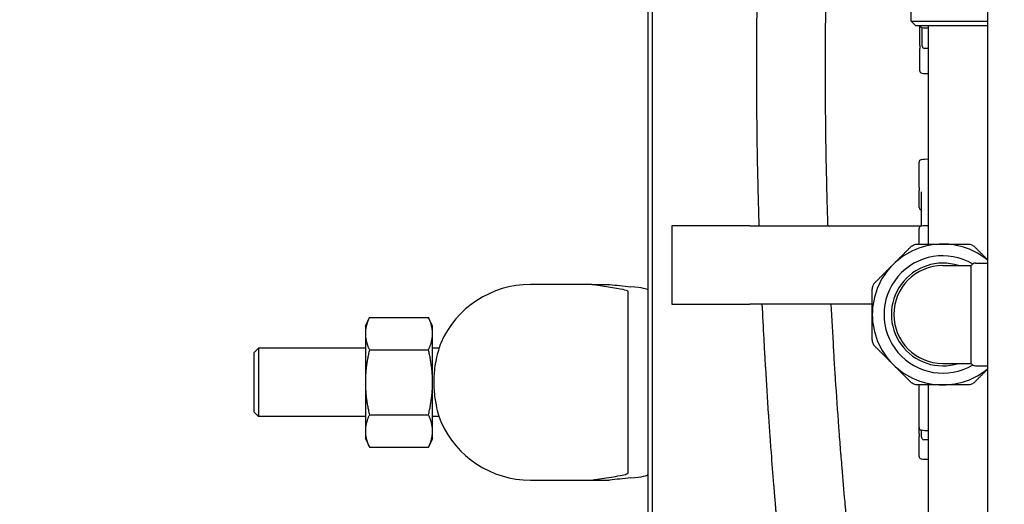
# Model space of a CAD drawing. Header units: inches. Extents: x 24 to 1128, y -58 to 748.
# Tile 338 of 656: x 473 to 485, y 664 to 670. Entities that reach past the tile are written whole.
import ezdxf

# ---------------------------------------------------------------- set-up
doc = ezdxf.new("R2010")
doc.units = ezdxf.units.IN
doc.header["$LTSCALE"] = 32
doc.header["$MEASUREMENT"] = 0
doc.layers.add('Dimension (ANSI)', color=7, linetype='Continuous', lineweight=25)
doc.layers.add('Visible (ANSI)', color=7, linetype='Continuous', lineweight=30)
doc.styles.add('Note Text (ANSI)', font='tahoma.ttf')
doc.dimstyles.new('SB Fraction-16 (ANSI)', dxfattribs={"dimscale": 32, "dimtxt": 0.125, "dimasz": 0.098425, "dimexe": 0.125, "dimexo": 0.0625, "dimgap": 0.031496, "dimtad": 0, "dimtih": 1, "dimtoh": 1, "dimdec": 4, "dimrnd": 1e-08, "dimzin": 0, "dimdsep": 46, "dimlunit": 5, "dimtxsty": 'Note Text (ANSI)', "dimcen": 0.09, "dimdle": 0.393701, "dimclrd": 256, "dimclre": 256, "dimclrt": 256, "dimadec": 0, "dimazin": 3, "dimtfac": 0.96, "dimtofl": 0, "dimtmove": 0, "dimatfit": 3, "dimfxl": 1, "dimfrac": 2, "dimtolj": 1, "dimtzin": 12, "dimlwd": -1, "dimlwe": -1, "dimarcsym": 0})

# ---------------------------------------------------------------- blocks, each defined once
blk = doc.blocks.new('*D19')
at = {"layer": 'Defpoints', "color": 0, "transparency": 16777216}
for p in [(494.281, 695.44), (330.501, 563.44), (494.281, 563.44)]:
    blk.add_point(p, dxfattribs=at)
at = {"layer": 'Dimension (ANSI)', "transparency": 16777216}
for p, q in [((492.281, 695.44), (326.501, 695.44)), ((330.501, 692.29), (330.501, 632.531)), ((330.501, 566.589), (330.501, 626.349)), ((492.281, 563.44), (326.501, 563.44))]:
    blk.add_line(p, q, dxfattribs=at)
for points in [[(329.976, 692.29), (331.026, 692.29), (330.501, 695.44)], [(329.976, 566.589), (331.026, 566.589), (330.501, 563.44)]]:
    blk.add_solid(points, dxfattribs=at)
at = {"layer": 'Dimension (ANSI)', "transparency": 16777216, "insert": (326.421, 631.523), "char_height": 4, "attachment_point": 1, "style": 'Note Text (ANSI)'}
blk.add_mtext('\\A1;132', dxfattribs=at)

msp = doc.modelspace()

# ---------------------------------------------------------------- linework, layer by layer
at = {"layer": 'Visible (ANSI)'}
for p, q in [((485.19159, 684.36904), (485.19159, 609.00428)), ((480.91136, 662.47849), (480.91136, 678.25228)), ((480.84886, 672.5943), (480.84886, 665.91028)), ((484.21409, 669.86904), (484.21409, 670.60904)), ((484.21409, 669.86904), (485.19159, 669.86904)), ((484.27659, 669.80654), (484.21409, 669.86904)), ((485.19159, 669.80654), (484.27659, 669.80654)), ((484.32534, 669.55709), (484.32534, 669.80654)), ((484.35659, 669.55029), (484.35659, 669.78677)), ((484.43909, 667.01904), (484.43909, 669.80654)), ((484.32534, 669.55709), (484.32534, 669.51852)), ((484.32534, 669.23447), (484.32534, 669.51852)), ((484.43909, 669.51904), (484.38784, 669.51904)), ((484.31659, 667.74001), (484.31659, 668.06511)), ((484.31659, 667.74001), (484.31659, 667.70174)), ((484.31659, 667.48672), (484.31659, 667.70174)), ((484.34784, 667.24864), (484.34784, 667.68766)), ((482.15563, 667.25228), (481.15563, 667.25228)), ((481.15563, 667.25228), (481.15563, 666.25228)), ((482.15563, 667.25228), (484.34784, 667.25228)), ((484.31659, 667.01904), (484.31659, 667.2168)), ((484.61909, 666.74404), (484.98446, 666.74404)), ((484.98446, 665.49404), (484.98446, 666.74404)), ((485.03859, 666.77529), (485.19159, 666.77529)), ((479.59886, 666.50228), (479.34886, 666.50228)), ((480.1358, 666.50228), (479.59886, 666.50228)), ((480.1358, 666.50228), (480.36212, 666.50228)), ((480.59886, 666.06527), (480.59886, 666.40523)), ((481.15563, 666.25228), (482.15563, 666.25228)), ((483.71909, 666.25228), (482.15563, 666.25228)), ((477.23986, 665.97128), (477.29173, 666.08251)), ((477.29173, 666.08251), (478.04699, 666.08251)), ((478.09886, 665.97128), (478.04699, 666.08251)), ((477.23986, 665.97128), (477.23986, 665.87495)), ((478.09886, 665.87495), (478.09886, 665.97128)), ((480.59886, 664.43929), (480.59886, 666.06527)), ((477.23986, 665.87495), (477.23986, 665.25228)), ((478.09886, 665.25228), (478.09886, 665.87495)), ((480.84886, 665.91025), (480.84886, 664.43929)), ((475.81761, 665.63422), (475.87317, 665.68978)), ((475.81761, 664.87034), (475.81761, 665.63422)), ((475.87317, 665.68978), (475.87317, 664.81478)), ((477.23986, 665.68978), (475.87317, 665.68978)), ((477.29173, 665.66739), (478.04699, 665.66739)), ((478.18169, 665.68978), (478.09886, 665.68978)), ((484.61909, 665.49404), (484.98446, 665.49404)), ((485.03859, 665.46279), (485.19159, 665.46279)), ((477.23986, 665.25228), (477.23986, 664.62961)), ((478.09886, 664.62961), (478.09886, 665.25228)), ((484.31659, 664.67355), (484.31659, 665.21904)), ((484.43909, 615.31504), (484.43909, 665.21904)), ((475.81761, 664.87034), (475.87317, 664.81478)), ((477.23986, 664.81478), (475.87317, 664.81478)), ((477.29173, 664.83716), (478.04699, 664.83716)), ((478.18169, 664.81478), (478.09886, 664.81478)), ((477.23986, 664.62961), (477.23986, 664.53328)), ((478.09886, 664.53328), (478.09886, 664.62961)), ((484.31659, 664.59583), (484.31659, 664.67355)), ((484.31659, 664.59583), (484.31659, 664.55758)), ((484.31659, 664.3058), (484.31659, 664.55758)), ((484.34784, 664.55029), (484.34784, 664.64172)), ((477.23986, 664.53328), (477.29173, 664.42205)), ((478.09886, 664.53328), (478.04699, 664.42205)), ((480.59886, 664.09933), (480.59886, 664.43929)), ((480.84886, 664.43929), (480.84886, 664.09567)), ((484.43909, 664.51904), (484.37909, 664.51904)), ((477.29173, 664.42205), (478.04699, 664.42205)), ((480.84886, 664.09568), (480.84886, 662.3419)), ((479.34886, 664.00228), (479.59886, 664.00228)), ((479.59886, 664.00228), (480.1358, 664.00228)), ((480.1358, 664.00228), (480.36212, 664.00228))]:
    msp.add_line(p, q, dxfattribs=at)
for centre, radius, start, end in [((484.35659, 669.8186), 0.03125, 202.693734, 258.463041), ((484.41534, 670.10641), 0.325, 258.463041, 274.190735), ((484.38784, 669.55029), 0.03125, 180, 270), ((484.35659, 669.23447), 0.03125, 180, 258.463041), ((484.41534, 669.52229), 0.325, 258.463041, 274.190735), ((484.34784, 668.06511), 0.03125, 101.536959, 180), ((484.40659, 667.77729), 0.325, 84.26083, 101.536959), ((484.34784, 667.48672), 0.03125, 180, 240), ((484.31659, 667.4326), 0.03125, 30.586245, 60), ((484.34784, 667.2168), 0.03125, 101.536959, 180), ((484.40659, 666.92899), 0.325, 84.26083, 101.536959), ((484.61909, 666.11904), 0.9, 90, 135), ((484.61909, 666.11904), 0.9, 50.497621, 90), ((484.61909, 666.11904), 0.75, 59.268041, 300.731959), ((484.61909, 666.11904), 0.9, 135, 180), ((484.61909, 666.11904), 0.65625, 72.24721, 287.75279), ((484.61909, 666.11904), 0.625, 90, 270), ((485.03859, 666.71279), 0.0625, 90, 150), ((479.34886, 665.25228), 1.25, 90, 156.421822), ((484.61909, 666.11904), 0.9, 180, 225), ((484.61909, 666.11904), 0.9, 225, 270), ((485.03859, 665.52529), 0.0625, 210, 270), ((484.61909, 666.11904), 0.9, 270, 309.502379), ((479.34886, 665.25228), 1.25, 203.578178, 270), ((484.34784, 664.67355), 0.03125, 180, 258.463041), ((484.40659, 664.96137), 0.325, 258.463041, 275.73917), ((484.37909, 664.55029), 0.03125, 180, 270), ((484.34784, 664.3058), 0.03125, 180, 258.463041), ((484.40659, 664.59361), 0.325, 258.463041, 275.73917)]:
    msp.add_arc(centre, radius, start, end, dxfattribs=at)
for centre, major_axis, start_param, end_param in [((489.24886, 666.68218), (9.65, 0), 3.54198967, 3.60907902), ((478.84886, 666.43108), (2, 0), 0, 0.46748636), ((478.84886, 664.07348), (-2, 0), 2.67410629, 3.14159265), ((489.24886, 663.82238), (-9.65, 0), 5.81569895, 5.88278829)]:
    msp.add_ellipse(centre, major_axis=major_axis, ratio=0.04782887, start_param=start_param, end_param=end_param, dxfattribs=at)
for points, knots in [([(482.24237, 669.25228), (482.24237, 669.32113), (482.24248, 669.39015), (482.24271, 669.4592), (482.24271, 669.45999), (482.24271, 669.46078), (482.24272, 669.46158), (482.24308, 669.57126), (482.24372, 669.68098), (482.24465, 669.79007), (482.24467, 669.79264), (482.24469, 669.7952), (482.24471, 669.79776), (482.24493, 669.82271), (482.24516, 669.84762), (482.2454, 669.87249), (482.24728, 670.06494), (482.25004, 670.25764), (482.25365, 670.44936), (482.25376, 670.45502), (482.25386, 670.46068), (482.25397, 670.46634), (482.25412, 670.47399), (482.25426, 670.48163), (482.25441, 670.48927), (482.25628, 670.58523), (482.25837, 670.68116), (482.26066, 670.77693), (482.26083, 670.7841), (482.26101, 670.79127), (482.26118, 670.79843), (482.26364, 670.8995), (482.26633, 671.00037), (482.26925, 671.10087), (482.27072, 671.15138), (482.27224, 671.20186), (482.27383, 671.25228)], [0.715243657, 0.715243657, 0.715243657, 0.715243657, 0.7192429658, 0.7192429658, 0.7192429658, 0.7192889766, 0.7192889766, 0.7192889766, 0.7256422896, 0.7256422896, 0.7256422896, 0.7257915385, 0.7257915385, 0.7257915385, 0.7272445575, 0.7272445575, 0.7272445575, 0.7384892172, 0.7384892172, 0.7384892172, 0.7388212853, 0.7388212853, 0.7388212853, 0.7392697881, 0.7392697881, 0.7392697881, 0.7449022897, 0.7449022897, 0.7449022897, 0.7453239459, 0.7453239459, 0.7453239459, 0.7512702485, 0.7512702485, 0.7512702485, 0.7542587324, 0.7542587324, 0.7542587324, 0.7542587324]), ([(483.12004, 669.25228), (483.12004, 669.25259), (483.12004, 669.2529), (483.12004, 669.25321), (483.12004, 669.32436), (483.12017, 669.3956), (483.12042, 669.46684), (483.12042, 669.46766), (483.12043, 669.46848), (483.12043, 669.4693), (483.12084, 669.58247), (483.12156, 669.69564), (483.1226, 669.80841), (483.12262, 669.81106), (483.12265, 669.8137), (483.12267, 669.81635), (483.12291, 669.84214), (483.12317, 669.8679), (483.12344, 669.89364), (483.12556, 670.09282), (483.12866, 670.29195), (483.13272, 670.49044), (483.13284, 670.4963), (483.13296, 670.50217), (483.13308, 670.50803), (483.13325, 670.51594), (483.13342, 670.52386), (483.13358, 670.53177), (483.13569, 670.63115), (483.13803, 670.73043), (483.14062, 670.82956), (483.14081, 670.83699), (483.14101, 670.84441), (483.1412, 670.85183), (483.14397, 670.95646), (483.147, 671.06093), (483.1503, 671.16517), (483.15122, 671.19422), (483.15216, 671.22326), (483.15312, 671.25228)], [0.7152261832, 0.7152261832, 0.7152261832, 0.7152261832, 0.715243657, 0.715243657, 0.715243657, 0.7192429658, 0.7192429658, 0.7192429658, 0.7192889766, 0.7192889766, 0.7192889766, 0.7256422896, 0.7256422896, 0.7256422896, 0.7257915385, 0.7257915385, 0.7257915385, 0.7272445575, 0.7272445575, 0.7272445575, 0.7384892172, 0.7384892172, 0.7384892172, 0.7388212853, 0.7388212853, 0.7388212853, 0.7392697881, 0.7392697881, 0.7392697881, 0.7449022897, 0.7449022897, 0.7449022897, 0.7453239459, 0.7453239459, 0.7453239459, 0.7512702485, 0.7512702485, 0.7512702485, 0.7529274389, 0.7529274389, 0.7529274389, 0.7529274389]), ([(482.27383, 667.25228), (482.27269, 667.2885), (482.27158, 667.32475), (482.2705, 667.36102), (482.26954, 667.39343), (482.2686, 667.42588), (482.26769, 667.45835), (482.26745, 667.46661), (482.26722, 667.47486), (482.26699, 667.48312), (482.26417, 667.58479), (482.26157, 667.68673), (482.25922, 667.78889), (482.25907, 667.79568), (482.25891, 667.80248), (482.25876, 667.80927), (482.25389, 668.02376), (482.25008, 668.23917), (482.24737, 668.45499), (482.24733, 668.45888), (482.24728, 668.46277), (482.24723, 668.46667), (482.2459, 668.57418), (482.24484, 668.68187), (482.24406, 668.78969), (482.24404, 668.79215), (482.24402, 668.79461), (482.244, 668.79707), (482.24292, 668.94831), (482.24237, 669.09981), (482.24237, 669.25138), (482.24237, 669.25168), (482.24237, 669.25198), (482.24237, 669.25228)], [0.6762159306, 0.6762159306, 0.6762159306, 0.6762159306, 0.6783623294, 0.6783623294, 0.6783623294, 0.6802806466, 0.6802806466, 0.6802806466, 0.6807682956, 0.6807682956, 0.6807682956, 0.6867719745, 0.6867719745, 0.6867719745, 0.6871713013, 0.6871713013, 0.6871713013, 0.6997735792, 0.6997735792, 0.6997735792, 0.7000007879, 0.7000007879, 0.7000007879, 0.7062782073, 0.7062782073, 0.7062782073, 0.7064213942, 0.7064213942, 0.7064213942, 0.7152261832, 0.7152261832, 0.7152261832, 0.715243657, 0.715243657, 0.715243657, 0.715243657]), ([(483.15312, 667.25228), (483.15265, 667.26657), (483.15218, 667.28087), (483.15172, 667.29516), (483.15063, 667.32876), (483.14957, 667.36238), (483.14854, 667.39603), (483.14827, 667.40458), (483.14801, 667.41314), (483.14775, 667.42169), (483.14457, 667.52704), (483.14165, 667.63264), (483.139, 667.73843), (483.13882, 667.74547), (483.13865, 667.75251), (483.13847, 667.75955), (483.13299, 667.98167), (483.12871, 668.20465), (483.12566, 668.42825), (483.1256, 668.43228), (483.12555, 668.43631), (483.12549, 668.44034), (483.124, 668.55173), (483.12281, 668.66324), (483.12193, 668.77483), (483.12191, 668.77738), (483.12189, 668.77993), (483.12187, 668.78247), (483.12065, 668.93899), (483.12004, 669.09565), (483.12004, 669.25228)], [0.6775459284, 0.6775459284, 0.6775459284, 0.6775459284, 0.6783623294, 0.6783623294, 0.6783623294, 0.6802806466, 0.6802806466, 0.6802806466, 0.6807682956, 0.6807682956, 0.6807682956, 0.6867719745, 0.6867719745, 0.6867719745, 0.6871713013, 0.6871713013, 0.6871713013, 0.6997735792, 0.6997735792, 0.6997735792, 0.7000007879, 0.7000007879, 0.7000007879, 0.7062782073, 0.7062782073, 0.7062782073, 0.7064213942, 0.7064213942, 0.7064213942, 0.7152261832, 0.7152261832, 0.7152261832, 0.7152261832]), ([(484.34349, 667.4485), (484.3444, 667.44696), (484.3452, 667.44566), (484.34651, 667.44344), (484.34703, 667.44252), (484.34758, 667.44146), (484.34773, 667.44116), (484.34784, 667.44092)], [0.51351333, 0.51351333, 0.51351333, 0.51351333, 0.557048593, 0.557048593, 0.600583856, 0.600583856, 0.622606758, 0.622606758, 0.622606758, 0.622606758]), ([(484.20969, 666.98243), (484.22143, 666.99417), (484.23561, 667.00347), (484.26487, 667.01559), (484.28147, 667.01904), (484.29808, 667.01904)], [1.292675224, 1.292675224, 1.292675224, 1.292675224, 1.413350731, 1.413350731, 1.534026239, 1.534026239, 1.534026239, 1.534026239]), ([(484.94011, 667.01904), (484.95671, 667.01904), (484.97331, 667.01559), (485.00257, 667.00347), (485.01676, 666.99417), (485.0285, 666.98243)], [1.292675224, 1.292675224, 1.292675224, 1.292675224, 1.413350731, 1.413350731, 1.534026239, 1.534026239, 1.534026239, 1.534026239]), ([(480.597, 666.41374), (480.59032, 666.4213), (480.56617, 666.42886), (480.43988, 666.45713), (480.265, 666.47914), (480.1358, 666.50228)], [0.22095063, 0.22095063, 0.22095063, 0.22095063, 1.42788574, 1.42788574, 4.83429174, 4.83429174, 4.83429174, 4.83429174]), ([(483.71909, 666.44006), (483.71909, 666.45666), (483.72255, 666.47326), (483.73467, 666.50252), (483.74396, 666.51671), (483.7557, 666.52844)], [1.292675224, 1.292675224, 1.292675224, 1.292675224, 1.413350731, 1.413350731, 1.534026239, 1.534026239, 1.534026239, 1.534026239]), ([(482.57637, 662.63729), (482.57258, 662.67734), (482.56877, 662.71774), (482.56496, 662.75848), (482.56329, 662.77631), (482.56161, 662.79421), (482.55994, 662.81217), (482.55305, 662.886), (482.54614, 662.96091), (482.53921, 663.03683), (482.53752, 663.05545), (482.53582, 663.07412), (482.53412, 663.09286), (482.5191, 663.25865), (482.50408, 663.4291), (482.48928, 663.60354), (482.48763, 663.62293), (482.48599, 663.64237), (482.48435, 663.66187), (482.48282, 663.68008), (482.48129, 663.69833), (482.47976, 663.71663), (482.47718, 663.74755), (482.47461, 663.77859), (482.47205, 663.80974), (482.46984, 663.8366), (482.46763, 663.86356), (482.46544, 663.8906), (482.4639, 663.90954), (482.46236, 663.92852), (482.46083, 663.94754), (482.45003, 664.08177), (482.43941, 664.21812), (482.42904, 664.35631), (482.42576, 664.40004), (482.42251, 664.44394), (482.41929, 664.48802), (482.41797, 664.50599), (482.41666, 664.524), (482.41536, 664.54203), (482.40924, 664.62652), (482.40323, 664.71162), (482.39734, 664.79727), (482.39614, 664.8148), (482.39494, 664.83235), (482.39375, 664.84992), (482.38062, 665.04296), (482.36813, 665.23863), (482.35639, 665.43645), (482.35544, 665.45249), (482.35449, 665.46855), (482.35355, 665.48462), (482.35289, 665.49585), (482.35224, 665.50709), (482.35159, 665.51833), (482.34682, 665.60043), (482.34217, 665.68298), (482.33766, 665.76595), (482.33685, 665.78078), (482.33605, 665.79562), (482.33525, 665.81047), (482.32741, 665.95658), (482.31999, 666.10393), (482.31302, 666.25228)], [0.5760352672, 0.5760352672, 0.5760352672, 0.5760352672, 0.57914571, 0.57914571, 0.57914571, 0.5805071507, 0.5805071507, 0.5805071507, 0.5861043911, 0.5861043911, 0.5861043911, 0.5874769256, 0.5874769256, 0.5874769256, 0.5996220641, 0.5996220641, 0.5996220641, 0.6009724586, 0.6009724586, 0.6009724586, 0.6022341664, 0.6022341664, 0.6022341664, 0.6043665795, 0.6043665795, 0.6043665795, 0.6062052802, 0.6062052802, 0.6062052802, 0.6074927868, 0.6074927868, 0.6074927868, 0.616577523, 0.616577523, 0.616577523, 0.6194518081, 0.6194518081, 0.6194518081, 0.6206239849, 0.6206239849, 0.6206239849, 0.6261155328, 0.6261155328, 0.6261155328, 0.6272392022, 0.6272392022, 0.6272392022, 0.6395834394, 0.6395834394, 0.6395834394, 0.6405845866, 0.6405845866, 0.6405845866, 0.6412841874, 0.6412841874, 0.6412841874, 0.6463918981, 0.6463918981, 0.6463918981, 0.6473048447, 0.6473048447, 0.6473048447, 0.6562834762, 0.6562834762, 0.6562834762, 0.6562834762]), ([(483.44396, 662.94779), (483.43036, 663.08444), (483.41687, 663.22336), (483.40364, 663.36385), (483.40171, 663.38445), (483.39977, 663.40508), (483.39784, 663.42574), (483.39604, 663.44504), (483.39425, 663.46438), (483.39246, 663.48373), (483.38943, 663.51645), (483.38642, 663.54924), (483.38342, 663.5821), (483.38084, 663.61043), (483.37827, 663.63886), (483.3757, 663.66739), (483.3739, 663.68736), (483.37211, 663.70739), (483.37032, 663.72745), (483.35771, 663.86906), (483.34532, 664.01297), (483.33326, 664.15871), (483.32945, 664.20483), (483.32567, 664.25112), (483.32192, 664.29759), (483.32039, 664.31654), (483.31887, 664.33551), (483.31736, 664.35452), (483.31025, 664.44355), (483.30329, 664.53318), (483.29647, 664.62329), (483.29508, 664.64173), (483.29369, 664.66019), (483.29231, 664.67867), (483.27713, 664.88167), (483.26276, 665.08696), (483.24933, 665.29348), (483.24824, 665.31023), (483.24716, 665.32699), (483.24608, 665.34375), (483.24533, 665.35547), (483.24458, 665.36719), (483.24383, 665.37891), (483.23838, 665.4645), (483.23308, 665.55055), (483.22794, 665.637), (483.22702, 665.65246), (483.22611, 665.66792), (483.2252, 665.6834), (483.21416, 665.87133), (483.20386, 666.06114), (483.19441, 666.25228)], [0.5904107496, 0.5904107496, 0.5904107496, 0.5904107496, 0.5996220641, 0.5996220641, 0.5996220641, 0.6009724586, 0.6009724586, 0.6009724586, 0.6022341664, 0.6022341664, 0.6022341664, 0.6043665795, 0.6043665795, 0.6043665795, 0.6062052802, 0.6062052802, 0.6062052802, 0.6074927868, 0.6074927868, 0.6074927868, 0.616577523, 0.616577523, 0.616577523, 0.6194518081, 0.6194518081, 0.6194518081, 0.6206239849, 0.6206239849, 0.6206239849, 0.6261155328, 0.6261155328, 0.6261155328, 0.6272392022, 0.6272392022, 0.6272392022, 0.6395834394, 0.6395834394, 0.6395834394, 0.6405845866, 0.6405845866, 0.6405845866, 0.6412841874, 0.6412841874, 0.6412841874, 0.6463918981, 0.6463918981, 0.6463918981, 0.6473048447, 0.6473048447, 0.6473048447, 0.6583894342, 0.6583894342, 0.6583894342, 0.6583894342]), ([(478.20319, 665.75229), (478.20319, 665.75229), (478.20232, 665.7499), (478.19683, 665.73487), (478.18921, 665.71391), (478.17071, 665.6547), (478.16019, 665.61767), (478.14251, 665.53929), (478.13516, 665.5005), (478.12433, 665.42388), (478.12044, 665.38719), (478.11649, 665.32707), (478.11552, 665.30448), (478.11468, 665.2624), (478.11468, 665.243), (478.11549, 665.20101), (478.11644, 665.17852), (478.12032, 665.11888), (478.12412, 665.08253), (478.13716, 664.98935), (478.14824, 664.93662), (478.1711, 664.84689), (478.18268, 664.8109), (478.19867, 664.76406), (478.20322, 664.75228), (478.20322, 664.75228)], [-4.03199162, -4.03199162, -4.03199162, -4.03199162, -3.81544401, -3.81544401, -3.35217215, -3.35217215, -2.91184865, -2.91184865, -2.55968512, -2.55968512, -2.26519631, -2.26519631, -2.09159244, -2.09159244, -1.94379012, -1.94379012, -1.77097383, -1.77097383, -1.47957888, -1.47957888, -0.98632316, -0.98632316, -0.47831547, -0.47831547, 0, 0, 0, 0]), ([(483.7557, 665.70964), (483.74396, 665.72138), (483.73467, 665.73556), (483.72255, 665.76482), (483.71909, 665.78142), (483.71909, 665.79803)], [1.292675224, 1.292675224, 1.292675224, 1.292675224, 1.413350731, 1.413350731, 1.534026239, 1.534026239, 1.534026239, 1.534026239]), ([(484.29808, 665.21904), (484.28147, 665.21904), (484.26487, 665.2225), (484.23561, 665.23462), (484.22143, 665.24391), (484.20969, 665.25565)], [0.414702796, 0.414702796, 0.414702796, 0.414702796, 0.535378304, 0.535378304, 0.656053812, 0.656053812, 0.656053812, 0.656053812]), ([(485.0285, 665.25565), (485.01676, 665.24391), (485.00257, 665.23462), (484.97331, 665.2225), (484.95671, 665.21904), (484.94011, 665.21904)], [1.292675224, 1.292675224, 1.292675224, 1.292675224, 1.413350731, 1.413350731, 1.534026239, 1.534026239, 1.534026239, 1.534026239]), ([(480.1358, 664.00228), (480.15746, 664.00616), (480.18047, 664.01002), (480.28201, 664.02642), (480.36652, 664.03855), (480.51944, 664.06399), (480.58528, 664.07754), (480.597, 664.09082)], [17.2484823, 17.2484823, 17.2484823, 17.2484823, 17.85463169, 17.85463169, 19.83036193, 19.83036193, 22.11077744, 22.11077744, 22.11077744, 22.11077744])]:
    msp.add_open_spline(points, degree=3, knots=knots, dxfattribs=at)
for points, weights in [([(483.9827, 666.75544), (484.09279, 666.86554), (484.20969, 666.98243)], [1, 1.04951712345, 1.06851824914]), ([(484.29808, 667.01904), (484.46339, 667.01904), (484.61909, 667.01904)], [1.06851824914, 1.04951712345, 1]), ([(484.61909, 667.01904), (484.7748, 667.01904), (484.94011, 667.01904)], [1, 1.04951712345, 1.06851824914]), ([(485.0285, 666.98243), (485.11228, 666.89864), (485.19159, 666.81933)], [1.06851824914, 1.05483008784, 1.02530542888]), ([(483.7557, 666.52844), (483.8726, 666.64534), (483.9827, 666.75544)], [1.06851824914, 1.04951712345, 1]), ([(483.71909, 666.11904), (483.71909, 666.27474), (483.71909, 666.44006)], [1, 1.04951712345, 1.06851824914]), ([(477.29173, 666.08251), (477.23986, 665.97128), (477.23986, 665.87495)], [1, 1.0379548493, 1]), ([(478.09886, 665.87495), (478.09886, 665.97128), (478.04699, 666.08251)], [1, 1.0379548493, 1]), ([(483.71909, 665.79803), (483.71909, 665.96334), (483.71909, 666.11904)], [1.06851824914, 1.04951712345, 1]), ([(477.23986, 665.87495), (477.23986, 665.77862), (477.29173, 665.66739)], [1, 1.0379548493, 1]), ([(478.04699, 665.66739), (478.09886, 665.77862), (478.09886, 665.87495)], [1, 1.0379548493, 1]), ([(483.9827, 665.48264), (483.8726, 665.59274), (483.7557, 665.70964)], [1, 1.04951712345, 1.06851824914]), ([(477.29173, 665.66739), (477.23986, 665.44494), (477.23986, 665.25228)], [1, 1.0379548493, 1]), ([(478.09886, 665.25228), (478.09886, 665.44494), (478.04699, 665.66739)], [1, 1.0379548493, 1]), ([(484.20969, 665.25565), (484.09279, 665.37255), (483.9827, 665.48264)], [1.06851824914, 1.04951712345, 1]), ([(485.19159, 665.41875), (485.11228, 665.33944), (485.0285, 665.25565)], [1.02530542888, 1.05483008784, 1.06851824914]), ([(477.23986, 665.25228), (477.23986, 665.05962), (477.29173, 664.83716)], [1, 1.0379548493, 1]), ([(478.04699, 664.83716), (478.09886, 665.05962), (478.09886, 665.25228)], [1, 1.0379548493, 1]), ([(484.61909, 665.21904), (484.46339, 665.21904), (484.29808, 665.21904)], [1, 1.04951712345, 1.06851824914]), ([(484.94011, 665.21904), (484.7748, 665.21904), (484.61909, 665.21904)], [1.06851824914, 1.04951712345, 1]), ([(477.29173, 664.83716), (477.23986, 664.72594), (477.23986, 664.62961)], [1, 1.0379548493, 1]), ([(478.09886, 664.62961), (478.09886, 664.72594), (478.04699, 664.83716)], [1, 1.0379548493, 1]), ([(477.23986, 664.62961), (477.23986, 664.53328), (477.29173, 664.42205)], [1, 1.0379548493, 1]), ([(478.04699, 664.42205), (478.09886, 664.53328), (478.09886, 664.62961)], [1, 1.0379548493, 1])]:
    msp.add_rational_spline(points, weights, degree=2, dxfattribs=at)
for points in [[(480.59886, 666.40523), (480.59886, 666.40945), (480.59828, 666.41228), (480.597, 666.41374)], [(480.597, 664.09082), (480.59828, 664.09227), (480.59886, 664.09511), (480.59886, 664.09933)]]:
    msp.add_open_spline(points, degree=3, dxfattribs=at)

# ---------------------------------------------------------------- dimensions: what is measured, and where the dimension line sits
at = {"layer": 'Dimension (ANSI)'}
dim = msp.add_linear_dim(base=(330.50111, 563.43978), p1=(494.28063, 695.43978), p2=(494.28063, 563.43978), angle=90, dimstyle='SB Fraction-16 (ANSI)', override={"dimgap": 0.031496, "dimdec": 4, "dimtol": 0, "dimlim": 0, "dimtp": 0, "dimtm": 0, "dimtdec": 2, "dimatfit": 1}, dxfattribs=at)
dim.commit()
dim.dimension.update_dxf_attribs({"geometry": '*D19', "text_midpoint": (330.50111, 629.43978), "dimtype": 160})

doc.saveas('drawing.dxf')
